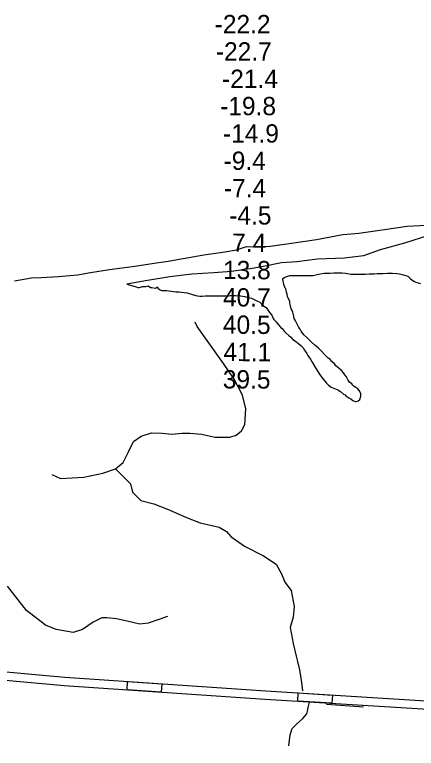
# Model space of a CAD drawing. Extents: x 3148686 to 3186545, y 916144 to 941516.
# Drawn here: x 3177909 to 3179377, y 930356 to 933041 of the extents above; entities that cross this region are included whole.
import ezdxf

# ---------------------------------------------------------------- set-up
doc = ezdxf.new("R2010")
doc.units = 0
for name, color, linetype in [('V-RIVR-EDGE', 7, 'Continuous'), ('V-RIVR-RANG', 7, 'Continuous'), ('V-ROAD-CNTR', 7, 'Continuous'), ('V-SITE-VEGE', 7, 'Continuous'), ('V-TOPO-SHOR', 7, 'Continuous')]:
    doc.layers.add(name, color=color, linetype=linetype)

msp = doc.modelspace()

# ---------------------------------------------------------------- linework, layer by layer
at = {"layer": 'V-RIVR-EDGE'}
msp.add_lwpolyline([(3177907.9, 932067.2), (3177970.1, 932077.1), (3178005.4, 932078.6), (3178068.7, 932082.1), (3178137.9, 932088.6), (3178186, 932097.3), (3178255.2, 932108.7), (3178348.1, 932119.8), (3178418.2, 932130.9), (3178469.7, 932138.3), (3178600.7, 932161.8), (3178677.5, 932172.5), (3178719.8, 932180.7), (3178756.4, 932192.1), (3178785.9, 932191.5), (3178842.6, 932193.8), (3178920.3, 932203.9), (3179012, 932217.4), (3179108.6, 932236.4), (3179166.8, 932241.4), (3179260, 932254.6), (3179343.2, 932266.2), (3179413.5, 932270.6)], dxfattribs=at)
at = {"layer": 'V-ROAD-CNTR'}
for points in [[(3175969.9, 930803), (3176104.4, 930743.2), (3176225.4, 930730.7), (3176421.9, 930718.1), (3176762, 930706.5), (3177186.3, 930687.2), (3177516.2, 930668.3), (3178092, 930615.8), (3178826.7, 930566.1), (3179997, 930493.3), (3180628.5, 930466.6), (3180928.4, 930482.5), (3181167.1, 930525.9), (3181247.8, 930524.7)], [(3177514, 930638.4), (3178089.7, 930585.9), (3178824.7, 930536.2), (3179995.4, 930463.3), (3180628.6, 930436.6), (3180931.9, 930452.7), (3181169.6, 930495.9), (3181235.6, 930494.9), (3181248.4, 930460.5), (3181207.9, 930348.1), (3181186.6, 930178.2), (3181187.6, 929705.8), (3181186.7, 929428.5), (3181196.8, 929319.6), (3181188.9, 929141.5), (3181192.6, 929010.9), (3181232.5, 928593.4), (3181270.4, 928090.3), (3181279.3, 927944.7), (3181288.9, 927913.3), (3181328.4, 927867.5), (3181369.7, 927816.4), (3181374.5, 927786.6), (3181374.5, 927785.9)]]:
    msp.add_lwpolyline(points, dxfattribs=at)
for points in [[(3178321.7, 930600.2), (3178446.5, 930591.8), (3178444.4, 930561.9), (3178319.7, 930570.3)], [(3178945.3, 930558.7), (3179070, 930551), (3179068.2, 930521), (3178943.4, 930528.8)]]:
    msp.add_lwpolyline(points, close=True, dxfattribs=at)
at = {"layer": 'V-SITE-VEGE'}
for p, q in [((3179421.1, 932232.8), (3179333.7, 932204.3)), ((3179333.7, 932204.3), (3179245.2, 932180)), ((3179245.2, 932180), (3179184.1, 932158.6)), ((3179114.8, 932149.1), (3179015.2, 932145.7)), ((3179184.1, 932158.6), (3179114.8, 932149.1)), ((3178883.6, 932132.3), (3178817.9, 932119)), ((3178940.7, 932136.5), (3178883.6, 932132.3)), ((3179015.2, 932145.7), (3178940.7, 932136.5)), ((3178637.2, 932096.1), (3178556, 932090.7)), ((3178701.7, 932101.4), (3178637.2, 932096.1)), ((3178776.9, 932112.4), (3178701.7, 932101.4)), ((3178817.9, 932119), (3178776.9, 932112.4)), ((3179018.9, 932091.3), (3179032.5, 932092.9)), ((3179032.5, 932092.9), (3179040.5, 932094.5)), ((3179040.5, 932094.5), (3179061.3, 932094.5)), ((3179061.3, 932094.5), (3179075, 932095.4)), ((3179075, 932095.4), (3179106.2, 932095.4)), ((3179106.2, 932095.4), (3179118.2, 932094.6)), ((3179118.2, 932094.6), (3179138.2, 932091.4)), ((3179222.3, 932092.3), (3179234.3, 932093.1)), ((3179234.3, 932093.1), (3179256, 932093.1)), ((3179256, 932093.1), (3179272, 932094.7)), ((3179272, 932094.7), (3179289.6, 932094.7)), ((3179289.6, 932094.7), (3179305.6, 932093.1)), ((3179305.6, 932093.1), (3179315.2, 932092.3)), ((3178393.9, 932068), (3178319.1, 932054.7)), ((3178475.8, 932081.1), (3178393.9, 932068)), ((3178556, 932090.7), (3178475.8, 932081.1)), ((3178889.1, 932075.2), (3178894.8, 932079.2)), ((3178889.2, 932072), (3178889.1, 932075.2)), ((3178891.6, 932060), (3178889.2, 932072)), ((3178894.8, 932079.2), (3178899.6, 932081.6)), ((3178899.6, 932081.6), (3178906.8, 932084)), ((3178906.8, 932084), (3178914.8, 932085.6)), ((3178914.8, 932085.6), (3178927.6, 932085.6)), ((3178927.6, 932085.6), (3178938, 932086.5)), ((3178938, 932086.5), (3178963.6, 932086.5)), ((3178963.6, 932086.5), (3178978.8, 932085.7)), ((3178978.8, 932085.7), (3178982.9, 932085.7)), ((3178982.9, 932085.7), (3178998.1, 932086.5)), ((3178998.1, 932086.5), (3179010.1, 932088.9)), ((3179010.1, 932088.9), (3179018.9, 932091.3)), ((3179138.2, 932091.4), (3179191.1, 932091.4)), ((3179191.1, 932091.4), (3179204.7, 932092.2)), ((3179204.7, 932092.2), (3179222.3, 932092.3)), ((3179315.2, 932092.3), (3179330.5, 932089.1)), ((3179330.5, 932089.1), (3179338.5, 932086.7)), ((3179338.5, 932086.7), (3179345.7, 932083.5)), ((3179345.7, 932083.5), (3179355.3, 932073.9)), ((3179355.3, 932073.9), (3179367.3, 932065.1)), ((3178319.1, 932054.7), (3178323.7, 932053.2)), ((3178323.7, 932053.2), (3178353.4, 932044.4)), ((3178353.4, 932044.4), (3178359, 932042)), ((3178359, 932042), (3178363.8, 932042.8)), ((3178363.8, 932042.8), (3178377.4, 932046)), ((3178377.4, 932046), (3178387, 932046)), ((3178387, 932046), (3178396.6, 932048.4)), ((3178396.6, 932048.4), (3178405.4, 932042.8)), ((3178405.4, 932042.8), (3178410.2, 932042.8)), ((3178410.2, 932042.8), (3178423.8, 932039.6)), ((3178423.8, 932039.6), (3178431, 932044.4)), ((3178431, 932044.4), (3178432.6, 932040.4)), ((3178432.6, 932040.4), (3178440.7, 932033.2)), ((3178893.2, 932052.8), (3178891.6, 932060)), ((3178898, 932040), (3178893.2, 932052.8)), ((3178899.6, 932036.8), (3178898, 932040)), ((3179367.3, 932065.1), (3179375.3, 932061.9)), ((3179375.3, 932061.9), (3179392.1, 932056.3)), ((3178440.7, 932033.2), (3178447.1, 932030.8)), ((3178447.1, 932030.8), (3178451.9, 932031.6)), ((3178451.9, 932031.6), (3178463.9, 932031.6)), ((3178463.9, 932031.6), (3178497.5, 932026.9)), ((3178497.5, 932026.9), (3178510.3, 932026.1)), ((3178510.3, 932026.1), (3178518.4, 932025.3)), ((3178518.4, 932025.3), (3178528.8, 932023.7)), ((3178528.8, 932023.7), (3178539.2, 932022.9)), ((3178539.2, 932022.9), (3178547.2, 932019.7)), ((3178547.2, 932019.7), (3178555.2, 932017.3)), ((3178555.2, 932017.3), (3178560.8, 932014.9)), ((3178560.8, 932014.9), (3178564, 932014.9)), ((3178564, 932014.9), (3178570.4, 932012.5)), ((3178570.4, 932012.5), (3178576.8, 932011.7)), ((3178690.6, 932011.8), (3178696.2, 932012.6)), ((3178696.2, 932012.6), (3178715.4, 932012.6)), ((3178715.4, 932012.6), (3178734.6, 932011.8)), ((3178902.8, 932025.6), (3178899.6, 932036.8)), ((3178905.2, 932018.3), (3178902.8, 932025.6)), ((3178906, 932009.5), (3178905.2, 932018.3)), ((3178576.8, 932011.7), (3178585.6, 932010.1)), ((3178585.6, 932010.1), (3178593.7, 932010.1)), ((3178593.7, 932010.1), (3178604.9, 932011.7)), ((3178604.9, 932011.7), (3178690.6, 932011.8)), ((3178734.6, 932011.8), (3178749.8, 932009.4)), ((3178749.8, 932009.4), (3178761.9, 932006.2)), ((3178761.9, 932006.2), (3178774.7, 932003.8)), ((3178774.7, 932003.8), (3178793.9, 931993.4)), ((3178793.9, 931993.4), (3178804.3, 931988.6)), ((3178804.3, 931988.6), (3178816.3, 931976.6)), ((3178914, 931991.1), (3178906, 932009.5)), ((3178914, 931984.7), (3178914, 931991.1)), ((3178816.3, 931976.6), (3178827.6, 931968.6)), ((3178827.6, 931968.6), (3178840.4, 931950.2)), ((3178916.5, 931975.1), (3178914, 931984.7)), ((3178919.7, 931963.9), (3178916.5, 931975.1)), ((3178922.9, 931957.5), (3178919.7, 931963.9)), ((3178840.4, 931950.2), (3178848.4, 931941.4)), ((3178848.4, 931941.4), (3178854, 931928.6)), ((3178926.1, 931951.9), (3178922.9, 931957.5)), ((3178927.7, 931942.3), (3178926.1, 931951.9)), ((3178930.9, 931928.7), (3178927.7, 931942.3)), ((3178854, 931928.6), (3178856.4, 931924.6)), ((3178856.4, 931924.6), (3178860.4, 931919.8)), ((3178860.4, 931919.8), (3178864.4, 931916.6)), ((3178864.4, 931916.6), (3178873.3, 931905.4)), ((3178873.3, 931905.4), (3178882.1, 931895.8)), ((3178934.1, 931922.3), (3178930.9, 931928.7)), ((3178938.9, 931913.5), (3178934.1, 931922.3)), ((3178941.3, 931908.6), (3178938.9, 931913.5)), ((3178944.5, 931900.6), (3178941.3, 931908.6)), ((3178882.1, 931895.8), (3178886.1, 931892.6)), ((3178886.1, 931892.6), (3178893.3, 931882.2)), ((3178893.3, 931882.2), (3178900.5, 931875.8)), ((3178946.9, 931895.8), (3178944.5, 931900.6)), ((3178951.8, 931889.4), (3178946.9, 931895.8)), ((3178955.8, 931882.2), (3178951.8, 931889.4)), ((3178966.2, 931868.6), (3178955.8, 931882.2)), ((3178900.5, 931875.8), (3178910.9, 931867)), ((3178910.9, 931867), (3178916.5, 931861.4)), ((3178916.5, 931861.4), (3178925.4, 931851.8)), ((3178925.4, 931851.8), (3178935.8, 931846.2)), ((3178976.6, 931859), (3178966.2, 931868.6)), ((3178994.2, 931842.2), (3178976.6, 931859)), ((3178935.8, 931846.2), (3178947.8, 931835.8)), ((3178947.8, 931835.8), (3178955, 931830.2)), ((3178955, 931830.2), (3178963, 931821.4)), ((3179005.5, 931831.8), (3178994.2, 931842.2)), ((3179019.1, 931820.6), (3179005.5, 931831.8)), ((3178963, 931821.4), (3178968.6, 931813.4)), ((3178968.6, 931813.4), (3178976.6, 931801.3)), ((3178976.6, 931801.3), (3178980.7, 931793.3)), ((3179028.7, 931811), (3179019.1, 931820.6)), ((3179043.1, 931794.2), (3179028.7, 931811)), ((3178980.7, 931793.3), (3178990.3, 931779.7)), ((3178990.3, 931779.7), (3178996.7, 931768.5)), ((3179053.5, 931785.4), (3179043.1, 931794.2)), ((3179061.6, 931778.2), (3179053.5, 931785.4)), ((3179068, 931771.8), (3179061.6, 931778.2)), ((3179077.6, 931763), (3179068, 931771.8)), ((3178996.7, 931768.5), (3179004.7, 931754.9)), ((3179004.7, 931754.9), (3179020.8, 931729.3)), ((3179083.2, 931755), (3179077.6, 931763)), ((3179094.4, 931745.4), (3179083.2, 931755)), ((3179103.2, 931739), (3179094.4, 931745.4)), ((3179020.8, 931729.3), (3179032, 931712.5)), ((3179110.5, 931729.4), (3179103.2, 931739)), ((3179116.1, 931723), (3179110.5, 931729.4)), ((3179121.7, 931715), (3179116.1, 931723)), ((3179032, 931712.5), (3179048, 931692.5)), ((3179048, 931692.5), (3179056, 931684.5)), ((3179124.1, 931710.1), (3179121.7, 931715)), ((3179128.1, 931702.9), (3179124.1, 931710.1)), ((3179132.9, 931695.7), (3179128.1, 931702.9)), ((3179140.9, 931689.3), (3179132.9, 931695.7)), ((3179056, 931684.5), (3179065.6, 931677.3)), ((3179065.6, 931677.3), (3179089.7, 931667.7)), ((3179089.7, 931667.7), (3179100.1, 931662.1)), ((3179144.9, 931684.5), (3179140.9, 931689.3)), ((3179149.7, 931679.7), (3179144.9, 931684.5)), ((3179155.3, 931676.5), (3179149.7, 931679.7)), ((3179162.6, 931670.9), (3179155.3, 931676.5)), ((3179168.2, 931665.3), (3179162.6, 931670.9)), ((3179173.8, 931654.9), (3179168.2, 931665.3)), ((3179100.1, 931662.1), (3179111.3, 931652.5)), ((3179111.3, 931652.5), (3179116.9, 931649.3)), ((3179116.9, 931649.3), (3179119.3, 931646.1)), ((3179119.3, 931646.1), (3179122.5, 931643.7)), ((3179122.5, 931643.7), (3179129.7, 931638.9)), ((3179129.7, 931638.9), (3179137.8, 931634.9)), ((3179170.6, 931632.5), (3179173.8, 931644.5)), ((3179173.8, 931644.5), (3179173.8, 931654.9)), ((3179137.8, 931634.9), (3179145, 931629.3)), ((3179145, 931629.3), (3179147.4, 931627.7)), ((3179147.4, 931627.7), (3179154.6, 931625.3)), ((3179154.6, 931625.3), (3179158.6, 931625.3)), ((3179158.6, 931625.3), (3179164.2, 931627.7)), ((3179164.2, 931627.7), (3179170.6, 931632.5))]:
    msp.add_line(p, q, dxfattribs=at)
at = {"layer": 'V-TOPO-SHOR'}
msp.add_line((3179048.8, 930517.3), (3179184.1, 930507.5), dxfattribs=at)
for points in [[(3178044.3, 931357.4), (3178076.7, 931343.9), (3178161.8, 931347.6), (3178231.4, 931363), (3178277.8, 931378.4), (3178304.9, 931401.6), (3178324.3, 931440.3), (3178343.6, 931478.9), (3178370.7, 931498.2), (3178409.4, 931509.8), (3178448.1, 931509.7), (3178482.9, 931505.8), (3178521.5, 931509.7), (3178548.6, 931509.6), (3178591.1, 931505.7), (3178641.4, 931494.1), (3178695.5, 931494), (3178718.7, 931501.7), (3178738.1, 931517.2), (3178749.7, 931540.4), (3178753.6, 931598.4), (3178742.1, 931648.6), (3178711.2, 931706.7), (3178672.6, 931764.7), (3178603.1, 931861.5), (3178576.1, 931900.1), (3178568.4, 931915.6)], [(3178277.8, 931378.4), (3178331.9, 931324.3), (3178339.6, 931293.3), (3178370.5, 931262.3), (3178416.9, 931250.7), (3178467.1, 931231.3), (3178536.7, 931200.3), (3178586.9, 931180.9), (3178656.5, 931165.4), (3178683.6, 931149.9), (3178699, 931130.5), (3178749.2, 931095.7), (3178818.8, 931060.8), (3178865.2, 931029.8), (3178884.5, 930995), (3178896, 930964.1), (3178919.2, 930933.1), (3178930.7, 930875.1), (3178926.8, 930836.4), (3178915.2, 930797.8), (3178926.7, 930739.8), (3178938.3, 930693.3), (3178942.1, 930674), (3178949.8, 930643.1), (3178953.7, 930619.9), (3178957.5, 930596.6), (3178961.4, 930565.7)], [(3178467.2, 930838.8), (3178397.1, 930813.8), (3178366.1, 930809.9), (3178319.7, 930821.6), (3178281.1, 930829.4), (3178246.3, 930833.3), (3178227, 930833.3), (3178196, 930817.9), (3178157.3, 930790.8), (3178122.5, 930779.3), (3178060.6, 930790.9), (3178022, 930806.4), (3177952.4, 930860.6), (3177882.9, 930949.7)], [(3178911.4, 930364.7), (3178915.3, 930405.3), (3178923, 930428.5), (3178938.5, 930443.9), (3178961.7, 930465.2), (3178977.2, 930482.6), (3178979.2, 930492.2), (3178981.1, 930505.8), (3178986.4, 930525.1)]]:
    msp.add_lwpolyline(points, dxfattribs=at)

# ---------------------------------------------------------------- texts
at = {"layer": 'V-RIVR-RANG'}
for s, p in [('-22.2', (3178639.9, 932972.7)), ('-22.7', (3178644.2, 932872.7)), ('-21.4', (3178666.9, 932772.6)), ('-19.8', (3178659.9, 932672.7)), ('-14.9', (3178670.5, 932572.6)), ('-9.4', (3178672.4, 932472.7)), ('-7.4', (3178673.7, 932372.7)), ('-4.5', (3178693, 932272.6))]:
    msp.add_text(s, height=67, dxfattribs=at).set_placement(p)
for s, p in [('7.4', (3178703.7, 932172.9)), ('13.8', (3178670.3, 932073)), ('40.7', (3178670.1, 931973)), ('40.5', (3178669.8, 931873)), ('41.1', (3178672, 931773)), ('39.5', (3178669.4, 931673))]:
    msp.add_text(s, height=67, rotation=359.7383, dxfattribs=at).set_placement(p)

doc.saveas('drawing.dxf')
